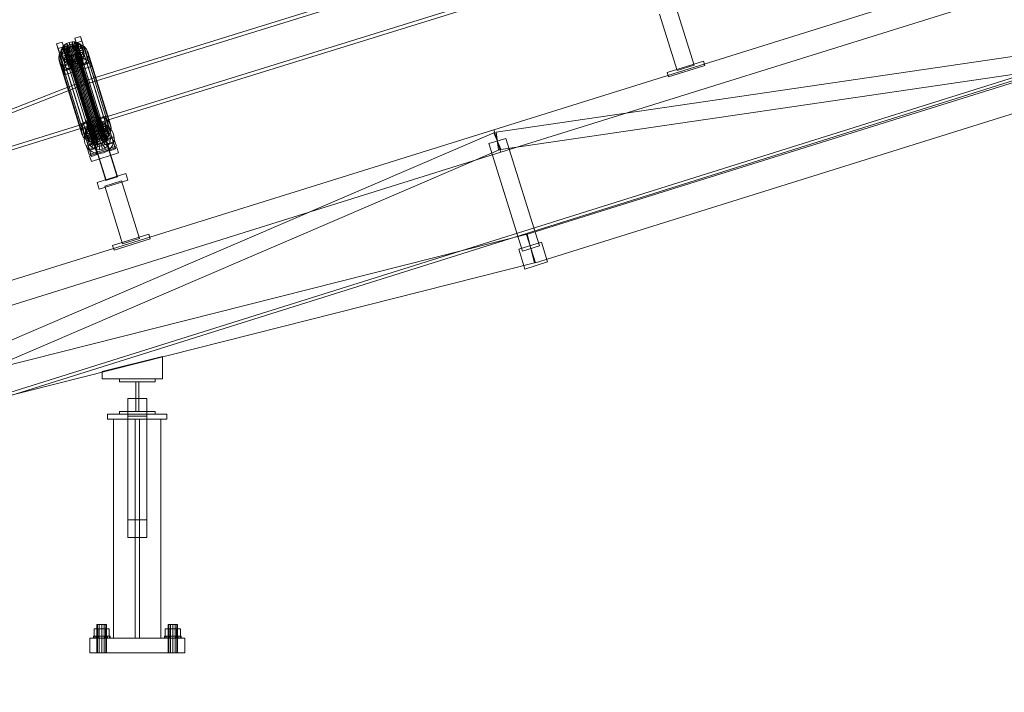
# Model space of a CAD drawing. Header units: millimetres. Extents: x -4738 to 65662, y -68080 to 6847.
# Tile 806 of 1056: x 16249 to 17909, y -67 to 1068. Entities that reach past the tile are written whole.
import ezdxf

# ---------------------------------------------------------------- set-up
doc = ezdxf.new("R2010")
doc.units = ezdxf.units.MM
doc.layers.add('COTAS_P', color=1, linetype='Continuous', lineweight=0)
doc.layers.add('lateral_C02', color=7, linetype='Continuous', lineweight=0)
doc.dimstyles.new('R19_100', dxfattribs={"dimtxt": 250, "dimasz": 150, "dimexe": 150, "dimexo": 80, "dimgap": 100, "dimtad": 1, "dimtih": 1, "dimtoh": 1, "dimdsep": 46, "dimcen": 0.09, "dimadec": 0, "dimazin": 0, "dimtfac": 1, "dimtdec": 4, "dimtofl": 0, "dimtmove": 0, "dimatfit": 3, "dimfxl": 1, "dimtolj": 1, "dimtzin": 0, "dimarcsym": 0})

# ---------------------------------------------------------------- blocks, each defined once
blk = doc.blocks.new('DIM_R30_4')
at = {"layer": 'COTAS_P'}
for p, q in [((15248.4, 1279.1), (24311.8, 4109.1)), ((24311.8, 4109.1), (24155.2, 4107.3)), ((24311.8, 4109.1), (24182.1, 4021.4)), ((24580.1, 3250), (24311.8, 4109.1)), ((15248.4, 1279.1), (15378.1, 1366.8)), ((15248.4, 1279.1), (15405, 1280.8)), ((15516.6, 420), (15248.4, 1279.1))]:
    blk.add_line(p, q, dxfattribs=at)
blk.add_text('9495 P', height=250, rotation=17.3406, dxfattribs=at).set_placement((19750.3, 2789.5))
blk = doc.blocks.new('DIM_R30_32')
at = {"layer": 'COTAS_P'}
for p, q in [((112.7, 0), (112.7, -2500)), ((65298.1, 0), (65298.1, -2500)), ((112.7, -2500), (262.7, -2455)), ((65298.1, -2500), (65148.1, -2455)), ((112.7, -2500), (65298.1, -2500)), ((112.7, -2500), (262.7, -2545)), ((65298.1, -2500), (65148.1, -2545))]:
    blk.add_line(p, q, dxfattribs=at)
blk.add_text('65185.39 P', height=250, dxfattribs=at).set_placement((32705.4, -2400))

msp = doc.modelspace()

# ---------------------------------------------------------------- linework, layer by layer
at = {"layer": 'lateral_C02'}
for p, q in [((15575.415, 232.817), (24634.01, 3078.273)), ((15576.913, 228.047), (24635.508, 3073.503)), ((17288.772, 1253.81), (16352.815, 963.315)), ((16354.593, 957.585), (17290.55, 1248.079)), ((17048.368, 882.564), (18193.828, 1240.226)), ((17060.29, 844.382), (18205.75, 1202.044)), ((16373.217, 897.579), (17309.174, 1188.074)), ((17310.953, 1182.344), (16374.996, 891.849)), ((17386.339, 991.236), (17356.566, 1086.587)), ((17103.507, 705.973), (18248.967, 1063.635)), ((17327.93, 1077.645), (17357.702, 982.295)), ((17052.152, 878.315), (18254.242, 1054.612)), ((16310.942, 1027.221), (16320.487, 1030.202)), ((16320.487, 1030.202), (16322.867, 1022.533)), ((16332.238, 992.679), (16320.487, 1030.202)), ((16327.601, 1027.834), (16332.136, 1029.806)), ((16332.136, 1029.806), (16336.989, 1030.765)), ((16334.584, 1021.988), (16332.136, 1029.806)), ((16332.136, 1029.806), (16334.177, 1023.232)), ((16336.883, 1022.443), (16336.989, 1030.765)), ((16336.989, 1030.765), (16341.828, 1030.647)), ((16336.989, 1030.765), (16339.029, 1024.192)), ((16339.175, 1022.387), (16341.828, 1030.647)), ((16341.487, 1036.759), (16351.033, 1039.739)), ((16343.868, 1029.09), (16341.487, 1036.759)), ((16341.487, 1036.759), (16353.238, 999.236)), ((16341.828, 1030.647), (16346.323, 1029.46)), ((16341.828, 1030.647), (16343.868, 1024.074)), ((16353.413, 1032.07), (16343.868, 1029.09)), ((16351.033, 1039.739), (16353.413, 1032.07)), ((16362.783, 1002.217), (16351.033, 1039.739)), ((16353.413, 1032.07), (16365.164, 994.548)), ((16313.322, 1019.552), (16310.942, 1027.221)), ((16310.942, 1027.221), (16322.692, 989.699)), ((16322.867, 1022.533), (16313.322, 1019.552)), ((16325.073, 982.03), (16313.322, 1019.552)), ((16315.402, 1009.56), (16317.967, 1014.875)), ((16317.967, 1014.875), (16322, 1019.598)), ((16317.967, 1014.875), (16356.222, 891.621)), ((16318.065, 1013.327), (16318.755, 1017.475)), ((16327.919, 1014.183), (16318.065, 1013.327)), ((16318.065, 1013.327), (16320.106, 1006.754)), ((16318.651, 1009.29), (16318.065, 1013.327)), ((16318.755, 1017.475), (16320.674, 1021.451)), ((16328.246, 1016.148), (16318.755, 1017.475)), ((16318.755, 1017.475), (16320.796, 1010.901)), ((16320.674, 1021.451), (16323.691, 1024.984)), ((16329.155, 1018.031), (16320.674, 1021.451)), ((16320.674, 1021.451), (16322.715, 1014.877)), ((16322.715, 1014.877), (16320.796, 1010.901)), ((16322, 1019.598), (16327.227, 1023.408)), ((16322, 1019.598), (16360.255, 896.344)), ((16325.732, 1018.411), (16322.715, 1014.877)), ((16322.715, 1014.877), (16331.195, 1011.457)), ((16322.867, 1022.533), (16334.618, 985.01)), ((16323.691, 1024.984), (16327.601, 1027.834)), ((16330.584, 1019.705), (16323.691, 1024.984)), ((16323.691, 1024.984), (16325.732, 1018.411)), ((16329.641, 1021.26), (16325.732, 1018.411)), ((16325.732, 1018.411), (16332.624, 1013.131)), ((16327.227, 1023.408), (16333.29, 1026.044)), ((16327.227, 1023.408), (16365.481, 900.153)), ((16327.579, 1015.278), (16327.906, 1017.243)), ((16327.857, 1013.366), (16327.579, 1015.278)), ((16327.579, 1015.278), (16371.955, 872.303)), ((16332.436, 1021.054), (16327.601, 1027.834)), ((16327.601, 1027.834), (16329.641, 1021.26)), ((16328.72, 1011.637), (16327.857, 1013.366)), ((16327.857, 1013.366), (16372.232, 870.391)), ((16327.906, 1017.243), (16328.815, 1019.127)), ((16327.906, 1017.243), (16372.282, 874.268)), ((16328.246, 1016.148), (16327.919, 1014.183)), ((16329.96, 1007.609), (16327.919, 1014.183)), ((16327.919, 1014.183), (16328.197, 1012.27)), ((16329.155, 1018.031), (16328.246, 1016.148)), ((16330.286, 1009.574), (16328.246, 1016.148)), ((16328.815, 1019.127), (16330.244, 1020.8)), ((16328.815, 1019.127), (16373.191, 876.151)), ((16330.584, 1019.705), (16329.155, 1018.031)), ((16331.195, 1011.457), (16329.155, 1018.031)), ((16334.177, 1023.232), (16329.641, 1021.26)), ((16329.641, 1021.26), (16334.476, 1014.481)), ((16330.244, 1020.8), (16332.096, 1022.15)), ((16330.244, 1020.8), (16374.62, 877.825)), ((16332.436, 1021.054), (16330.584, 1019.705)), ((16332.624, 1013.131), (16330.584, 1019.705)), ((16331.195, 1011.457), (16332.624, 1013.131)), ((16332.096, 1022.15), (16334.244, 1023.084)), ((16332.096, 1022.15), (16376.471, 879.175)), ((16334.584, 1021.988), (16332.436, 1021.054)), ((16334.476, 1014.481), (16332.436, 1021.054)), ((16332.624, 1013.131), (16334.476, 1014.481)), ((16333.29, 1026.044), (16339.777, 1027.327)), ((16333.29, 1026.044), (16371.545, 902.789)), ((16339.029, 1024.192), (16334.177, 1023.232)), ((16334.177, 1023.232), (16336.625, 1015.415)), ((16334.244, 1023.084), (16336.543, 1023.539)), ((16334.244, 1023.084), (16378.62, 880.109)), ((16334.476, 1014.481), (16336.625, 1015.415)), ((16336.883, 1022.443), (16334.584, 1021.988)), ((16336.625, 1015.415), (16334.584, 1021.988)), ((16336.543, 1023.539), (16338.835, 1023.483)), ((16336.543, 1023.539), (16380.918, 880.563)), ((16336.625, 1015.415), (16338.923, 1015.869)), ((16339.175, 1022.387), (16336.883, 1022.443)), ((16338.923, 1015.869), (16336.883, 1022.443)), ((16338.835, 1023.483), (16340.964, 1022.92)), ((16338.835, 1023.483), (16383.211, 880.507)), ((16339.029, 1024.192), (16338.923, 1015.869)), ((16338.923, 1015.869), (16341.215, 1015.814)), ((16343.868, 1024.074), (16339.029, 1024.192)), ((16341.304, 1021.825), (16339.175, 1022.387)), ((16341.215, 1015.814), (16339.175, 1022.387)), ((16339.777, 1027.327), (16346.246, 1027.169)), ((16339.777, 1027.327), (16378.032, 904.072)), ((16340.964, 1022.92), (16342.786, 1021.889)), ((16340.964, 1022.92), (16385.34, 879.945)), ((16343.868, 1024.074), (16341.215, 1015.814)), ((16341.215, 1015.814), (16343.345, 1015.251)), ((16341.304, 1021.825), (16346.323, 1029.46)), ((16343.126, 1020.794), (16341.304, 1021.825)), ((16343.345, 1015.251), (16341.304, 1021.825)), ((16342.786, 1021.889), (16344.176, 1020.461)), ((16342.786, 1021.889), (16387.161, 878.914)), ((16343.126, 1020.794), (16350.169, 1027.284)), ((16344.516, 1019.365), (16343.126, 1020.794)), ((16345.166, 1014.22), (16343.126, 1020.794)), ((16348.363, 1022.886), (16343.345, 1015.251)), ((16343.345, 1015.251), (16345.166, 1014.22)), ((16355.618, 991.567), (16343.868, 1029.09)), ((16348.363, 1022.886), (16343.868, 1024.074)), ((16344.989, 1014.854), (16344.08, 1012.971)), ((16344.176, 1020.461), (16345.039, 1018.731)), ((16344.176, 1020.461), (16388.551, 877.485)), ((16344.42, 1011.875), (16345.329, 1013.758)), ((16344.516, 1019.365), (16353.102, 1024.267)), ((16345.379, 1017.635), (16344.516, 1019.365)), ((16346.556, 1012.791), (16344.516, 1019.365)), ((16345.316, 1016.819), (16344.989, 1014.854)), ((16344.989, 1014.854), (16389.365, 871.879)), ((16345.039, 1018.731), (16345.316, 1016.819)), ((16389.414, 875.756), (16345.039, 1018.731)), ((16352.209, 1020.71), (16345.166, 1014.22)), ((16345.166, 1014.22), (16346.556, 1012.791)), ((16345.316, 1016.819), (16389.692, 873.843)), ((16345.329, 1013.758), (16345.656, 1015.723)), ((16345.329, 1013.758), (16354.82, 1012.431)), ((16347.37, 1007.185), (16345.329, 1013.758)), ((16354.924, 1020.616), (16345.379, 1017.635)), ((16345.379, 1017.635), (16347.419, 1011.062)), ((16345.656, 1015.723), (16345.379, 1017.635)), ((16345.656, 1015.723), (16355.51, 1016.579)), ((16347.696, 1009.15), (16345.656, 1015.723)), ((16346.246, 1027.169), (16352.255, 1025.581)), ((16346.246, 1027.169), (16384.501, 903.914)), ((16346.323, 1029.46), (16350.169, 1027.284)), ((16346.323, 1029.46), (16348.363, 1022.886)), ((16355.143, 1017.694), (16346.556, 1012.791)), ((16347.419, 1011.062), (16356.964, 1014.042)), ((16352.209, 1020.71), (16348.363, 1022.886)), ((16350.169, 1027.284), (16353.102, 1024.267)), ((16350.169, 1027.284), (16352.209, 1020.71)), ((16355.143, 1017.694), (16352.209, 1020.71)), ((16352.255, 1025.581), (16357.396, 1022.672)), ((16352.255, 1025.581), (16390.51, 902.327)), ((16353.102, 1024.267), (16354.924, 1020.616)), ((16353.102, 1024.267), (16355.143, 1017.694)), ((16355.51, 1016.579), (16354.82, 1012.431)), ((16356.964, 1014.042), (16354.924, 1020.616)), ((16354.924, 1020.616), (16355.51, 1016.579)), ((16356.964, 1014.042), (16355.143, 1017.694)), ((16355.51, 1016.579), (16357.55, 1010.005)), ((16357.55, 1010.005), (16356.964, 1014.042)), ((16357.396, 1022.672), (16361.318, 1018.64)), ((16357.396, 1022.672), (16395.651, 899.418)), ((16361.318, 1018.64), (16363.754, 1013.759)), ((16361.318, 1018.64), (16399.573, 895.385)), ((16363.754, 1013.759), (16364.537, 1008.362)), ((16402.008, 890.504), (16363.754, 1013.759)), ((17056.506, 848.632), (18258.595, 1024.93)), ((17118.41, 658.245), (18263.87, 1015.907)), ((16314.479, 1004.015), (16315.402, 1009.56)), ((16315.262, 998.618), (16314.479, 1004.015)), ((16314.479, 1004.015), (16352.734, 880.76)), ((16317.698, 993.737), (16315.262, 998.618)), ((16315.262, 998.618), (16353.517, 875.363)), ((16315.402, 1009.56), (16353.656, 886.305)), ((16328.197, 1012.27), (16318.651, 1009.29)), ((16318.651, 1009.29), (16320.692, 1002.716)), ((16320.473, 1005.639), (16318.651, 1009.29)), ((16319.339, 990.368), (16365.157, 1004.674)), ((16320.796, 1010.901), (16320.106, 1006.754)), ((16320.106, 1006.754), (16329.96, 1007.609)), ((16320.106, 1006.754), (16320.692, 1002.716)), ((16329.06, 1010.541), (16320.473, 1005.639)), ((16320.473, 1005.639), (16322.513, 999.065)), ((16323.407, 1002.622), (16320.473, 1005.639)), ((16320.692, 1002.716), (16330.237, 1005.697)), ((16320.692, 1002.716), (16322.513, 999.065)), ((16320.796, 1010.901), (16330.286, 1009.574)), ((16367.538, 997.005), (16321.719, 982.699)), ((16367.605, 996.857), (16321.787, 982.551)), ((16322.513, 999.065), (16331.1, 1003.967)), ((16322.513, 999.065), (16325.447, 996.049)), ((16330.449, 1009.112), (16323.407, 1002.622)), ((16323.407, 1002.622), (16325.447, 996.049)), ((16327.252, 1000.446), (16323.407, 1002.622)), ((16325.447, 996.049), (16332.49, 1002.539)), ((16332.271, 1008.081), (16327.252, 1000.446)), ((16327.252, 1000.446), (16329.293, 993.873)), ((16331.748, 999.259), (16327.252, 1000.446)), ((16330.237, 1005.697), (16328.197, 1012.27)), ((16328.197, 1012.27), (16329.06, 1010.541)), ((16330.109, 1010.208), (16328.72, 1011.637)), ((16328.72, 1011.637), (16373.095, 868.661)), ((16331.1, 1003.967), (16329.06, 1010.541)), ((16329.06, 1010.541), (16330.449, 1009.112)), ((16329.293, 993.873), (16334.311, 1001.508)), ((16329.96, 1007.609), (16330.286, 1009.574)), ((16330.237, 1005.697), (16329.96, 1007.609)), ((16331.931, 1009.177), (16330.109, 1010.208)), ((16330.109, 1010.208), (16374.485, 867.232)), ((16331.1, 1003.967), (16330.237, 1005.697)), ((16330.286, 1009.574), (16331.195, 1011.457)), ((16332.49, 1002.539), (16330.449, 1009.112)), ((16330.449, 1009.112), (16332.271, 1008.081)), ((16332.49, 1002.539), (16331.1, 1003.967)), ((16334.4, 1007.519), (16331.748, 999.259)), ((16331.748, 999.259), (16333.788, 992.685)), ((16336.586, 999.141), (16331.748, 999.259)), ((16334.06, 1008.614), (16331.931, 1009.177)), ((16331.931, 1009.177), (16376.306, 866.202)), ((16334.311, 1001.508), (16332.271, 1008.081)), ((16332.271, 1008.081), (16334.4, 1007.519)), ((16334.311, 1001.508), (16332.49, 1002.539)), ((16333.788, 992.685), (16336.441, 1000.945)), ((16333.855, 990.828), (16352.946, 996.789)), ((16353.022, 996.546), (16333.931, 990.584)), ((16336.352, 1008.559), (16334.06, 1008.614)), ((16334.06, 1008.614), (16378.436, 865.639)), ((16336.441, 1000.945), (16334.311, 1001.508)), ((16336.441, 1000.945), (16334.4, 1007.519)), ((16334.4, 1007.519), (16336.692, 1007.463)), ((16338.651, 1009.013), (16336.352, 1008.559)), ((16336.352, 1008.559), (16380.728, 865.583)), ((16338.733, 1000.889), (16336.441, 1000.945)), ((16336.692, 1007.463), (16336.586, 999.141)), ((16341.439, 1000.1), (16336.586, 999.141)), ((16336.586, 999.141), (16338.627, 992.567)), ((16336.692, 1007.463), (16338.991, 1007.918)), ((16338.733, 1000.889), (16336.692, 1007.463)), ((16338.627, 992.567), (16338.733, 1000.889)), ((16340.799, 1009.947), (16338.651, 1009.013)), ((16338.651, 1009.013), (16383.026, 866.038)), ((16341.031, 1001.344), (16338.733, 1000.889)), ((16338.991, 1007.918), (16341.139, 1008.852)), ((16338.991, 1007.918), (16341.439, 1000.1)), ((16341.031, 1001.344), (16338.991, 1007.918)), ((16342.651, 1011.297), (16340.799, 1009.947)), ((16340.799, 1009.947), (16385.175, 866.972)), ((16343.18, 1002.278), (16341.031, 1001.344)), ((16343.479, 993.527), (16341.031, 1001.344)), ((16341.139, 1008.852), (16342.991, 1010.201)), ((16341.139, 1008.852), (16345.975, 1002.072)), ((16343.18, 1002.278), (16341.139, 1008.852)), ((16345.975, 1002.072), (16341.439, 1000.1)), ((16341.439, 1000.1), (16343.479, 993.527)), ((16344.08, 1012.971), (16342.651, 1011.297)), ((16342.651, 1011.297), (16387.027, 868.322)), ((16342.991, 1010.201), (16344.42, 1011.875)), ((16342.991, 1010.201), (16349.884, 1004.922)), ((16345.031, 1003.628), (16342.991, 1010.201)), ((16345.031, 1003.628), (16343.18, 1002.278)), ((16348.015, 995.499), (16343.18, 1002.278)), ((16344.08, 1012.971), (16388.456, 869.995)), ((16344.42, 1011.875), (16352.901, 1008.455)), ((16346.461, 1005.301), (16344.42, 1011.875)), ((16346.461, 1005.301), (16345.031, 1003.628)), ((16351.924, 998.348), (16345.031, 1003.628)), ((16349.884, 1004.922), (16345.975, 1002.072)), ((16345.975, 1002.072), (16348.015, 995.499)), ((16347.37, 1007.185), (16346.461, 1005.301)), ((16354.941, 1001.881), (16346.461, 1005.301)), ((16346.556, 1012.791), (16347.419, 1011.062)), ((16347.696, 1009.15), (16347.37, 1007.185)), ((16356.86, 1005.857), (16347.37, 1007.185)), ((16347.419, 1011.062), (16347.696, 1009.15)), ((16357.55, 1010.005), (16347.696, 1009.15)), ((16348.015, 995.499), (16351.924, 998.348)), ((16352.901, 1008.455), (16349.884, 1004.922)), ((16349.884, 1004.922), (16351.924, 998.348)), ((16351.924, 998.348), (16354.941, 1001.881)), ((16354.82, 1012.431), (16352.901, 1008.455)), ((16352.901, 1008.455), (16354.941, 1001.881)), ((16352.946, 996.789), (16353.022, 996.546)), ((16413.339, 803.384), (16352.946, 996.789)), ((16353.022, 996.546), (16413.415, 803.141)), ((16362.783, 1002.217), (16353.238, 999.236)), ((16353.238, 999.236), (16355.618, 991.567)), ((16354.82, 1012.431), (16356.86, 1005.857)), ((16354.941, 1001.881), (16356.86, 1005.857)), ((16356.86, 1005.857), (16357.55, 1010.005)), ((16361.049, 997.501), (16357.016, 992.778)), ((16363.614, 1002.817), (16361.049, 997.501)), ((16361.049, 997.501), (16399.304, 874.247)), ((16365.164, 994.548), (16362.783, 1002.217)), ((16364.537, 1008.362), (16363.614, 1002.817)), ((16363.614, 1002.817), (16401.869, 879.562)), ((16364.537, 1008.362), (16402.792, 885.107)), ((16365.157, 1004.674), (16367.538, 997.005)), ((16367.605, 996.857), (16365.157, 1004.674)), ((16367.538, 997.005), (16369.986, 989.188)), ((16369.986, 989.188), (16367.605, 996.857)), ((17340.879, 979.137), (17401.97, 998.212)), ((17404.355, 990.576), (17401.97, 998.212)), ((16321.62, 989.704), (16317.698, 993.737)), ((16317.698, 993.737), (16355.953, 870.482)), ((16321.719, 982.699), (16319.339, 990.368)), ((16319.339, 990.368), (16321.787, 982.551)), ((16326.761, 986.795), (16321.62, 989.704)), ((16321.62, 989.704), (16359.875, 866.45)), ((16324.167, 974.882), (16321.719, 982.699)), ((16321.787, 982.551), (16324.167, 974.882)), ((16332.238, 992.679), (16322.692, 989.699)), ((16322.692, 989.699), (16325.073, 982.03)), ((16324.167, 974.882), (16369.986, 989.188)), ((16325.073, 982.03), (16334.618, 985.01)), ((16325.447, 996.049), (16329.293, 993.873)), ((16332.77, 985.207), (16326.761, 986.795)), ((16326.761, 986.795), (16365.015, 863.54)), ((16329.293, 993.873), (16333.788, 992.685)), ((16334.618, 985.01), (16332.238, 992.679)), ((16339.239, 985.05), (16332.77, 985.207)), ((16332.77, 985.207), (16371.025, 861.953)), ((16333.788, 992.685), (16338.627, 992.567)), ((16333.931, 990.584), (16333.855, 990.828)), ((16394.248, 797.423), (16333.855, 990.828)), ((16394.324, 797.179), (16333.931, 990.584)), ((16338.627, 992.567), (16343.479, 993.527)), ((16345.726, 986.333), (16339.239, 985.05)), ((16339.239, 985.05), (16377.494, 861.795)), ((16343.479, 993.527), (16348.015, 995.499)), ((16351.789, 988.969), (16345.726, 986.333)), ((16345.726, 986.333), (16383.981, 863.078)), ((16357.016, 992.778), (16351.789, 988.969)), ((16351.789, 988.969), (16390.044, 865.714)), ((16355.618, 991.567), (16365.164, 994.548)), ((16357.016, 992.778), (16395.27, 869.523)), ((17343.263, 971.501), (17404.355, 990.576)), ((17357.702, 982.295), (17386.339, 991.236)), ((16352.815, 963.315), (15456.681, 613.113)), ((16373.217, 897.579), (16352.815, 963.315)), ((16352.815, 963.315), (16354.593, 957.585)), ((17340.879, 979.137), (17343.263, 971.501)), ((15458.459, 607.382), (16354.593, 957.585)), ((16354.593, 957.585), (16374.996, 891.849)), ((15456.681, 613.113), (16373.217, 897.579)), ((16365.481, 900.153), (16360.255, 896.344)), ((16371.545, 902.789), (16365.481, 900.153)), ((16378.032, 904.072), (16371.545, 902.789)), ((16384.501, 903.914), (16378.032, 904.072)), ((16383.142, 902.548), (16392.688, 905.529)), ((16385.523, 894.879), (16383.142, 902.548)), ((16383.142, 902.548), (16394.893, 865.026)), ((16390.51, 902.327), (16384.501, 903.914)), ((16395.068, 897.86), (16385.523, 894.879)), ((16395.651, 899.418), (16390.51, 902.327)), ((16392.688, 905.529), (16395.068, 897.86)), ((16404.438, 868.006), (16392.688, 905.529)), ((16395.068, 897.86), (16406.819, 860.337)), ((16399.573, 895.385), (16395.651, 899.418)), ((16374.996, 891.849), (15458.459, 607.382)), ((15902.908, 524.902), (17048.368, 882.564)), ((16352.597, 893.011), (16362.142, 895.991)), ((16354.977, 885.341), (16352.597, 893.011)), ((16352.597, 893.011), (16364.347, 855.488)), ((16353.656, 886.305), (16352.734, 880.76)), ((16352.734, 880.76), (16353.517, 875.363)), ((16356.222, 891.621), (16353.656, 886.305)), ((16364.523, 888.322), (16354.977, 885.341)), ((16366.728, 847.819), (16354.977, 885.341)), ((16355.665, 883.299), (16365.211, 886.279)), ((16355.665, 883.299), (16369.972, 837.481)), ((16360.255, 896.344), (16356.222, 891.621)), ((16359.721, 879.117), (16360.411, 883.264)), ((16360.069, 879.394), (16363.887, 884.815)), ((16360.411, 883.264), (16362.33, 887.24)), ((16369.901, 881.937), (16360.411, 883.264)), ((16360.411, 883.264), (16362.451, 876.691)), ((16362.142, 895.991), (16364.523, 888.322)), ((16373.893, 858.469), (16362.142, 895.991)), ((16362.33, 887.24), (16365.347, 890.774)), ((16370.81, 883.82), (16362.33, 887.24)), ((16362.33, 887.24), (16364.37, 880.667)), ((16364.37, 880.667), (16362.451, 876.691)), ((16363.887, 884.815), (16368.978, 889.063)), ((16367.387, 884.2), (16364.37, 880.667)), ((16364.37, 880.667), (16372.85, 877.247)), ((16364.523, 888.322), (16376.273, 850.8)), ((16379.517, 840.461), (16365.211, 886.279)), ((16365.347, 890.774), (16369.256, 893.623)), ((16372.239, 885.494), (16365.347, 890.774)), ((16365.347, 890.774), (16367.387, 884.2)), ((16365.737, 876.423), (16368.594, 880.479)), ((16371.296, 887.05), (16367.387, 884.2)), ((16367.387, 884.2), (16374.28, 878.92)), ((16368.594, 880.479), (16372.402, 883.656)), ((16375.948, 873.702), (16368.594, 880.479)), ((16368.978, 889.063), (16374.996, 891.849)), ((16369.256, 893.623), (16373.792, 895.595)), ((16374.091, 886.844), (16369.256, 893.623)), ((16369.256, 893.623), (16371.296, 887.05)), ((16369.901, 881.937), (16369.574, 879.972)), ((16370.81, 883.82), (16369.901, 881.937)), ((16371.942, 875.363), (16369.901, 881.937)), ((16372.239, 885.494), (16370.81, 883.82)), ((16372.85, 877.247), (16370.81, 883.82)), ((16375.832, 889.021), (16371.296, 887.05)), ((16371.296, 887.05), (16376.131, 880.27)), ((16374.091, 886.844), (16372.239, 885.494)), ((16374.28, 878.92), (16372.239, 885.494)), ((16372.402, 883.656), (16376.903, 885.74)), ((16377.752, 875.207), (16372.402, 883.656)), ((16373.792, 895.595), (16378.644, 896.555)), ((16376.24, 887.778), (16373.792, 895.595)), ((16373.792, 895.595), (16375.832, 889.021)), ((16376.24, 887.778), (16374.091, 886.844)), ((16376.131, 880.27), (16374.091, 886.844)), ((16374.28, 878.92), (16376.131, 880.27)), ((16374.996, 891.849), (16381.529, 892.982)), ((16380.684, 889.981), (16375.832, 889.021)), ((16375.832, 889.021), (16378.28, 881.204)), ((16376.131, 880.27), (16378.28, 881.204)), ((16378.538, 888.232), (16376.24, 887.778)), ((16378.28, 881.204), (16376.24, 887.778)), ((16376.903, 885.74), (16381.79, 886.588)), ((16379.884, 876.194), (16376.903, 885.74)), ((16378.28, 881.204), (16380.578, 881.659)), ((16378.538, 888.232), (16378.644, 896.555)), ((16380.83, 888.177), (16378.538, 888.232)), ((16380.578, 881.659), (16378.538, 888.232)), ((16380.918, 880.563), (16378.62, 880.109)), ((16378.644, 896.555), (16383.483, 896.437)), ((16378.644, 896.555), (16380.684, 889.981)), ((16380.684, 889.981), (16380.578, 881.659)), ((16380.578, 881.659), (16382.871, 881.603)), ((16385.523, 889.863), (16380.684, 889.981)), ((16380.83, 888.177), (16383.483, 896.437)), ((16382.96, 887.614), (16380.83, 888.177)), ((16382.871, 881.603), (16380.83, 888.177)), ((16383.211, 880.507), (16380.918, 880.563)), ((16381.529, 892.982), (16388.133, 892.386)), ((16382.199, 876.596), (16381.79, 886.588)), ((16381.79, 886.588), (16386.73, 886.142)), ((16385.523, 889.863), (16382.871, 881.603)), ((16382.871, 881.603), (16385, 881.04)), ((16382.96, 887.614), (16387.978, 895.249)), ((16384.781, 886.583), (16382.96, 887.614)), ((16385, 881.04), (16382.96, 887.614)), ((16385.34, 879.945), (16383.211, 880.507)), ((16383.483, 896.437), (16387.978, 895.249)), ((16383.483, 896.437), (16385.523, 889.863)), ((16384.539, 876.385), (16386.73, 886.142)), ((16384.781, 886.583), (16391.824, 893.073)), ((16386.171, 885.154), (16384.781, 886.583)), ((16386.821, 880.01), (16384.781, 886.583)), ((16390.019, 888.676), (16385, 881.04)), ((16385, 881.04), (16386.821, 880.01)), ((16397.273, 857.357), (16385.523, 894.879)), ((16390.019, 888.676), (16385.523, 889.863)), ((16386.171, 885.154), (16394.757, 890.057)), ((16387.034, 883.425), (16386.171, 885.154)), ((16388.211, 878.581), (16386.171, 885.154)), ((16386.211, 892.837), (16395.757, 895.817)), ((16386.211, 892.837), (16400.518, 847.018)), ((16386.73, 886.142), (16391.386, 884.432)), ((16386.744, 875.575), (16391.386, 884.432)), ((16393.864, 886.499), (16386.821, 880.01)), ((16386.984, 879.548), (16387.311, 881.513)), ((16396.579, 886.405), (16387.034, 883.425)), ((16387.034, 883.425), (16389.074, 876.851)), ((16387.311, 881.513), (16387.034, 883.425)), ((16387.311, 881.513), (16397.165, 882.368)), ((16389.352, 874.939), (16387.311, 881.513)), ((16387.978, 895.249), (16391.824, 893.073)), ((16387.978, 895.249), (16390.019, 888.676)), ((16388.133, 892.386), (16394.357, 890.101)), ((16396.798, 883.483), (16388.211, 878.581)), ((16388.665, 874.222), (16395.441, 881.576)), ((16393.864, 886.499), (16390.019, 888.676)), ((16391.386, 884.432), (16395.441, 881.576)), ((16391.824, 893.073), (16394.757, 890.057)), ((16391.824, 893.073), (16393.864, 886.499)), ((16396.798, 883.483), (16393.864, 886.499)), ((16394.357, 890.101), (16399.778, 886.282)), ((16394.757, 890.057), (16396.579, 886.405)), ((16394.757, 890.057), (16396.798, 883.483)), ((16395.441, 881.576), (16398.619, 877.767)), ((16410.063, 849.999), (16395.757, 895.817)), ((16397.165, 882.368), (16396.475, 878.22)), ((16398.62, 879.832), (16396.579, 886.405)), ((16396.579, 886.405), (16397.165, 882.368)), ((16398.62, 879.832), (16396.798, 883.483)), ((16397.165, 882.368), (16399.205, 875.795)), ((16402.008, 890.504), (16399.573, 895.385)), ((16399.778, 886.282), (16404.026, 881.191)), ((16401.869, 879.562), (16402.792, 885.107)), ((16402.792, 885.107), (16402.008, 890.504)), ((16404.026, 881.191), (16406.812, 875.174)), ((17048.368, 882.564), (17060.29, 844.382)), ((15939.909, 401.23), (17048.41, 877.256)), ((16353.517, 875.363), (16355.953, 870.482)), ((16355.953, 870.482), (16359.875, 866.45)), ((16357.187, 866.566), (16357.784, 873.17)), ((16358.321, 860.033), (16357.187, 866.566)), ((16357.784, 873.17), (16360.069, 879.394)), ((16369.574, 879.972), (16359.721, 879.117)), ((16359.721, 879.117), (16361.761, 872.543)), ((16360.306, 875.079), (16359.721, 879.117)), ((16359.875, 866.45), (16365.015, 863.54)), ((16369.852, 878.06), (16360.306, 875.079)), ((16360.306, 875.079), (16362.347, 868.506)), ((16362.128, 871.428), (16360.306, 875.079)), ((16360.994, 856.157), (16406.812, 870.464)), ((16362.451, 876.691), (16361.761, 872.543)), ((16361.761, 872.543), (16371.615, 873.399)), ((16361.761, 872.543), (16362.347, 868.506)), ((16370.715, 876.33), (16362.128, 871.428)), ((16362.128, 871.428), (16364.168, 864.855)), ((16365.062, 868.412), (16362.128, 871.428)), ((16362.347, 868.506), (16371.892, 871.486)), ((16362.347, 868.506), (16364.168, 864.855)), ((16362.451, 876.691), (16371.942, 875.363)), ((16363.582, 866.827), (16364.028, 871.767)), ((16373.574, 867.236), (16363.582, 866.827)), ((16364.43, 861.94), (16363.582, 866.827)), ((16364.028, 871.767), (16365.737, 876.423)), ((16373.785, 869.576), (16364.028, 871.767)), ((16364.168, 864.855), (16372.755, 869.757)), ((16364.168, 864.855), (16367.102, 861.838)), ((16373.975, 864.921), (16364.43, 861.94)), ((16372.104, 874.902), (16365.062, 868.412)), ((16365.062, 868.412), (16367.102, 861.838)), ((16368.907, 866.236), (16365.062, 868.412)), ((16374.595, 871.781), (16365.737, 876.423)), ((16367.102, 861.838), (16374.145, 868.328)), ((16373.926, 873.871), (16368.907, 866.236)), ((16368.907, 866.236), (16370.948, 859.662)), ((16373.403, 865.048), (16368.907, 866.236)), ((16371.615, 873.399), (16369.574, 879.972)), ((16369.574, 879.972), (16369.852, 878.06)), ((16371.892, 871.486), (16369.852, 878.06)), ((16369.852, 878.06), (16370.715, 876.33)), ((16372.755, 869.757), (16370.715, 876.33)), ((16370.715, 876.33), (16372.104, 874.902)), ((16370.948, 859.662), (16375.966, 867.297)), ((16371.615, 873.399), (16371.942, 875.363)), ((16371.892, 871.486), (16371.615, 873.399)), ((16372.755, 869.757), (16371.892, 871.486)), ((16371.942, 875.363), (16372.85, 877.247)), ((16372.282, 874.268), (16371.955, 872.303)), ((16371.955, 872.303), (16372.232, 870.391)), ((16374.145, 868.328), (16372.104, 874.902)), ((16372.104, 874.902), (16373.926, 873.871)), ((16372.232, 870.391), (16373.095, 868.661)), ((16373.191, 876.151), (16372.282, 874.268)), ((16374.145, 868.328), (16372.755, 869.757)), ((16372.85, 877.247), (16374.28, 878.92)), ((16373.095, 868.661), (16374.485, 867.232)), ((16374.62, 877.825), (16373.191, 876.151)), ((16376.055, 873.308), (16373.403, 865.048)), ((16373.403, 865.048), (16375.443, 858.475)), ((16378.242, 864.93), (16373.403, 865.048)), ((16373.574, 867.236), (16373.785, 869.576)), ((16373.975, 864.921), (16373.574, 867.236)), ((16373.785, 869.576), (16374.595, 871.781)), ((16375.966, 867.297), (16373.926, 873.871)), ((16373.926, 873.871), (16376.055, 873.308)), ((16374.962, 862.789), (16373.975, 864.921)), ((16375.966, 867.297), (16374.145, 868.328)), ((16374.485, 867.232), (16376.306, 866.202)), ((16374.595, 871.781), (16375.948, 873.702)), ((16376.471, 879.175), (16374.62, 877.825)), ((16375.443, 858.475), (16378.096, 866.735)), ((16375.948, 873.702), (16377.752, 875.207)), ((16378.096, 866.735), (16375.966, 867.297)), ((16378.096, 866.735), (16376.055, 873.308)), ((16376.055, 873.308), (16378.348, 873.252)), ((16376.306, 866.202), (16378.436, 865.639)), ((16378.62, 880.109), (16376.471, 879.175)), ((16377.752, 875.207), (16379.884, 876.194)), ((16380.388, 866.679), (16378.096, 866.735)), ((16378.348, 873.252), (16378.242, 864.93)), ((16383.094, 865.89), (16378.242, 864.93)), ((16378.242, 864.93), (16380.282, 858.357)), ((16378.348, 873.252), (16380.646, 873.707)), ((16380.388, 866.679), (16378.348, 873.252)), ((16378.436, 865.639), (16380.728, 865.583)), ((16379.884, 876.194), (16382.199, 876.596)), ((16380.282, 858.357), (16380.388, 866.679)), ((16382.686, 867.133), (16380.388, 866.679)), ((16380.646, 873.707), (16382.795, 874.641)), ((16380.646, 873.707), (16383.094, 865.89)), ((16382.686, 867.133), (16380.646, 873.707)), ((16380.728, 865.583), (16383.026, 866.038)), ((16382.199, 876.596), (16384.539, 876.385)), ((16384.835, 868.067), (16382.686, 867.133)), ((16385.134, 859.316), (16382.686, 867.133)), ((16382.795, 874.641), (16384.646, 875.991)), ((16382.795, 874.641), (16387.63, 867.862)), ((16384.835, 868.067), (16382.795, 874.641)), ((16383.026, 866.038), (16385.175, 866.972)), ((16387.63, 867.862), (16383.094, 865.89)), ((16383.094, 865.89), (16385.134, 859.316)), ((16383.981, 863.078), (16390.044, 865.714)), ((16384.539, 876.385), (16386.744, 875.575)), ((16384.646, 875.991), (16386.075, 877.664)), ((16384.646, 875.991), (16391.539, 870.711)), ((16386.687, 869.417), (16384.646, 875.991)), ((16386.687, 869.417), (16384.835, 868.067)), ((16389.67, 861.288), (16384.835, 868.067)), ((16385.175, 866.972), (16387.027, 868.322)), ((16387.161, 878.914), (16385.34, 879.945)), ((16386.075, 877.664), (16386.984, 879.548)), ((16386.075, 877.664), (16394.556, 874.244)), ((16388.116, 871.091), (16386.075, 877.664)), ((16388.116, 871.091), (16386.687, 869.417)), ((16393.579, 864.138), (16386.687, 869.417)), ((16386.744, 875.575), (16388.665, 874.222)), ((16386.821, 880.01), (16388.211, 878.581)), ((16386.984, 879.548), (16396.475, 878.22)), ((16389.025, 872.974), (16386.984, 879.548)), ((16387.027, 868.322), (16388.456, 869.995)), ((16388.551, 877.485), (16387.161, 878.914)), ((16391.539, 870.711), (16387.63, 867.862)), ((16387.63, 867.862), (16389.67, 861.288)), ((16389.025, 872.974), (16388.116, 871.091)), ((16396.596, 867.671), (16388.116, 871.091)), ((16388.211, 878.581), (16389.074, 876.851)), ((16388.456, 869.995), (16389.365, 871.879)), ((16389.414, 875.756), (16388.551, 877.485)), ((16388.665, 874.222), (16390.17, 872.418)), ((16389.352, 874.939), (16389.025, 872.974)), ((16398.515, 871.647), (16389.025, 872.974)), ((16389.074, 876.851), (16398.62, 879.832)), ((16389.074, 876.851), (16389.352, 874.939)), ((16399.205, 875.795), (16389.352, 874.939)), ((16389.365, 871.879), (16389.692, 873.843)), ((16389.692, 873.843), (16389.414, 875.756)), ((16389.67, 861.288), (16393.579, 864.138)), ((16390.044, 865.714), (16395.27, 869.523)), ((16390.17, 872.418), (16398.619, 877.767)), ((16390.17, 872.418), (16391.157, 870.286)), ((16391.347, 865.631), (16390.538, 863.425)), ((16400.703, 873.266), (16391.157, 870.286)), ((16391.157, 870.286), (16391.559, 867.971)), ((16391.559, 867.971), (16391.347, 865.631)), ((16391.347, 865.631), (16401.104, 863.439)), ((16394.556, 874.244), (16391.539, 870.711)), ((16391.539, 870.711), (16393.579, 864.138)), ((16391.559, 867.971), (16401.55, 868.379)), ((16393.579, 864.138), (16396.596, 867.671)), ((16396.475, 878.22), (16394.556, 874.244)), ((16394.556, 874.244), (16396.596, 867.671)), ((16404.438, 868.006), (16394.893, 865.026)), ((16394.893, 865.026), (16397.273, 857.357)), ((16395.27, 869.523), (16399.304, 874.247)), ((16396.475, 878.22), (16398.515, 871.647)), ((16396.596, 867.671), (16398.515, 871.647)), ((16398.515, 871.647), (16399.205, 875.795)), ((16398.619, 877.767), (16400.703, 873.266)), ((16399.205, 875.795), (16398.62, 879.832)), ((16399.304, 874.247), (16401.869, 879.562)), ((16400.703, 873.266), (16401.55, 868.379)), ((16401.55, 868.379), (16401.104, 863.439)), ((16406.819, 860.337), (16404.438, 868.006)), ((16406.812, 875.174), (16407.945, 868.641)), ((16406.812, 870.464), (16409.193, 862.795)), ((16409.261, 862.647), (16406.812, 870.464)), ((16407.945, 868.641), (16407.349, 862.037)), ((17068.647, 867.944), (17040.011, 859.003)), ((17048.41, 877.256), (17060.248, 849.69)), ((17052.152, 878.315), (17056.506, 848.632)), ((17068.647, 867.944), (17125.277, 686.58)), ((15951.746, 373.664), (17060.248, 849.69)), ((16361.106, 854.016), (16358.321, 860.033)), ((16363.374, 848.488), (16360.994, 856.157)), ((16360.994, 856.157), (16363.442, 848.34)), ((16365.354, 848.924), (16361.106, 854.016)), ((16409.193, 862.795), (16363.374, 848.488)), ((16365.822, 840.671), (16363.374, 848.488)), ((16409.261, 862.647), (16363.442, 848.34)), ((16363.442, 848.34), (16365.822, 840.671)), ((16373.893, 858.469), (16364.347, 855.488)), ((16364.347, 855.488), (16366.728, 847.819)), ((16366.513, 857.439), (16364.43, 861.94)), ((16365.015, 863.54), (16371.025, 861.953)), ((16370.775, 845.106), (16365.354, 848.924)), ((16365.822, 840.671), (16411.641, 854.978)), ((16366.512, 838.496), (16412.331, 852.802)), ((16374.962, 862.789), (16366.513, 857.439)), ((16369.691, 853.631), (16366.513, 857.439)), ((16366.728, 847.819), (16376.273, 850.8)), ((16367.102, 861.838), (16370.948, 859.662)), ((16376.467, 860.985), (16369.691, 853.631)), ((16373.746, 850.775), (16369.691, 853.631)), ((16370.948, 859.662), (16375.443, 858.475)), ((16371.025, 861.953), (16377.494, 861.795)), ((16378.388, 859.632), (16373.746, 850.775)), ((16378.402, 849.065), (16373.746, 850.775)), ((16376.273, 850.8), (16373.893, 858.469)), ((16376.467, 860.985), (16374.962, 862.789)), ((16375.424, 856.891), (16394.515, 862.854)), ((16375.672, 856.099), (16375.424, 856.891)), ((16393.933, 797.626), (16375.424, 856.891)), ((16375.443, 858.475), (16380.282, 858.357)), ((16394.763, 862.061), (16375.672, 856.099)), ((16394.181, 796.833), (16375.672, 856.099)), ((16378.388, 859.632), (16376.467, 860.985)), ((16377.494, 861.795), (16383.981, 863.078)), ((16380.594, 858.822), (16378.388, 859.632)), ((16380.594, 858.822), (16378.402, 849.065)), ((16383.342, 848.619), (16378.402, 849.065)), ((16398.967, 848.629), (16379.876, 842.668)), ((16380.282, 858.357), (16385.134, 859.316)), ((16382.934, 858.611), (16380.594, 858.822)), ((16385.249, 859.012), (16382.934, 858.611)), ((16382.934, 858.611), (16383.342, 848.619)), ((16388.229, 849.467), (16383.342, 848.619)), ((16385.134, 859.316), (16389.67, 861.288)), ((16387.381, 859.999), (16385.249, 859.012)), ((16385.249, 859.012), (16388.229, 849.467)), ((16389.185, 861.505), (16387.381, 859.999)), ((16387.381, 859.999), (16392.73, 851.551)), ((16392.73, 851.551), (16388.229, 849.467)), ((16390.538, 863.425), (16389.185, 861.505)), ((16389.185, 861.505), (16396.539, 854.728)), ((16390.538, 863.425), (16399.395, 858.783)), ((16396.539, 854.728), (16392.73, 851.551)), ((16394.515, 862.854), (16394.763, 862.061)), ((16413.024, 803.588), (16394.515, 862.854)), ((16394.763, 862.061), (16413.272, 802.795)), ((16401.245, 850.391), (16396.154, 846.143)), ((16399.395, 858.783), (16396.539, 854.728)), ((16397.273, 857.357), (16406.819, 860.337)), ((16398.967, 848.629), (16413.154, 803.193)), ((16401.104, 863.439), (16399.395, 858.783)), ((16400.518, 847.018), (16410.063, 849.999)), ((16405.064, 855.812), (16401.245, 850.391)), ((16407.349, 862.037), (16405.064, 855.812)), ((16409.193, 862.795), (16411.641, 854.978)), ((16411.641, 854.978), (16409.261, 862.647)), ((16415.311, 843.257), (16412.331, 852.802)), ((17096.641, 677.638), (17040.011, 859.003)), ((15914.83, 486.72), (17060.29, 844.382)), ((16366.512, 838.496), (16369.493, 828.95)), ((16369.493, 828.95), (16415.311, 843.257)), ((16369.972, 837.481), (16379.517, 840.461)), ((16377, 842.821), (16370.775, 845.106)), ((16383.604, 842.225), (16377, 842.821)), ((16394.063, 797.232), (16379.876, 842.668)), ((16390.137, 843.358), (16383.604, 842.225)), ((16396.154, 846.143), (16390.137, 843.358)), ((16379.065, 793.596), (16427.556, 808.737)), ((16382.642, 782.142), (16431.133, 797.283)), ((16413.024, 803.588), (16393.933, 797.626)), ((16393.933, 797.626), (16394.181, 796.833)), ((16413.154, 803.193), (16394.063, 797.232)), ((16394.181, 796.833), (16413.272, 802.795)), ((16413.339, 803.384), (16394.248, 797.423)), ((16394.248, 797.423), (16394.324, 797.179)), ((16394.324, 797.179), (16413.415, 803.141)), ((16413.272, 802.795), (16413.024, 803.588)), ((16413.415, 803.141), (16413.339, 803.384)), ((16431.133, 797.283), (16427.556, 808.737)), ((16379.065, 793.596), (16382.642, 782.142)), ((16391.973, 787.151), (16420.609, 796.092)), ((16391.973, 787.151), (16422.244, 690.204)), ((16450.88, 699.146), (16420.609, 796.092)), ((15939.698, 411.684), (17104.829, 706.346)), ((16405.42, 687.046), (16466.511, 706.122)), ((16407.805, 679.41), (16468.896, 698.485)), ((16422.244, 690.204), (16450.88, 699.146)), ((16468.896, 698.485), (16466.511, 706.122)), ((17103.507, 705.973), (17118.41, 658.245)), ((17104.829, 706.346), (17117.088, 657.872)), ((16405.42, 687.046), (16407.805, 679.41)), ((17090.378, 680.921), (17128.56, 692.843)), ((17125.277, 686.58), (17096.641, 677.638)), ((17138.991, 659.433), (17128.56, 692.843)), ((17090.378, 680.921), (17100.809, 647.511)), ((15951.957, 363.21), (17117.088, 657.872)), ((17100.809, 647.511), (17138.991, 659.433)), ((16387.605, 474.415), (16489.322, 500.14)), ((16489.322, 462.415), (16489.322, 500.14)), ((16387.605, 474.415), (16387.605, 462.415)), ((16387.605, 462.415), (16489.322, 462.415)), ((16416.947, 457.415), (16416.947, 462.415)), ((16416.947, 462.415), (16476.947, 462.415)), ((16476.947, 457.415), (16416.947, 457.415)), ((16444.447, 407.415), (16444.447, 457.415)), ((16444.447, 457.415), (16449.447, 457.415)), ((16449.447, 457.415), (16449.447, 407.415)), ((16476.947, 462.415), (16476.947, 457.415)), ((16430.947, 429.344), (16462.947, 429.344)), ((16430.947, 399.487), (16430.947, 429.344)), ((16430.947, 429.344), (16430.947, 224.636)), ((16462.947, 429.344), (16462.947, 399.487)), ((16462.947, 224.636), (16462.947, 429.344)), ((16396.947, 402.415), (16496.947, 402.415)), ((16396.947, 402.415), (16396.947, 394.415)), ((16416.947, 402.415), (16416.947, 407.415)), ((16416.947, 407.415), (16476.947, 407.415)), ((16476.947, 402.415), (16416.947, 402.415)), ((16462.947, 399.487), (16430.947, 399.487)), ((16430.947, 194.779), (16430.947, 399.487)), ((16449.447, 407.415), (16444.447, 407.415)), ((16462.947, 194.779), (16462.947, 399.487)), ((16476.947, 407.415), (16476.947, 402.415)), ((16496.947, 394.415), (16496.947, 402.415)), ((16396.947, 394.415), (16496.947, 394.415)), ((16406.947, 394.415), (16486.947, 394.415)), ((16406.947, 394.415), (16406.947, 25)), ((16443.447, 394.415), (16450.447, 394.415)), ((16443.447, 394.415), (16443.447, 25)), ((16450.447, 25), (16450.447, 394.415)), ((16486.947, 25), (16486.947, 394.415)), ((16430.947, 224.636), (16430.947, 194.779)), ((16462.947, 224.636), (16430.947, 224.636)), ((16462.947, 194.779), (16462.947, 224.636)), ((16430.947, 194.779), (16462.947, 194.779)), ((16380.547, 40.8), (16374.147, 40.8)), ((16374.147, 28), (16374.147, 40.8)), ((16380.018, 48), (16378.947, 48)), ((16378.947, 0), (16378.947, 48)), ((16382.947, 48), (16380.018, 48)), ((16380.018, 0), (16380.018, 48)), ((16393.347, 40.8), (16380.547, 40.8)), ((16380.547, 28), (16380.547, 40.8)), ((16386.947, 48), (16382.947, 48)), ((16382.947, 0), (16382.947, 48)), ((16390.947, 48), (16386.947, 48)), ((16386.947, 0), (16386.947, 48)), ((16393.875, 48), (16390.947, 48)), ((16390.947, 0), (16390.947, 48)), ((16399.747, 40.8), (16393.347, 40.8)), ((16393.347, 28), (16393.347, 40.8)), ((16394.947, 48), (16393.875, 48)), ((16393.875, 0), (16393.875, 48)), ((16394.947, 48), (16394.947, 0)), ((16399.747, 40.8), (16399.747, 28)), ((16500.547, 40.8), (16494.147, 40.8)), ((16494.147, 28), (16494.147, 40.8)), ((16500.018, 48), (16498.947, 48)), ((16498.947, 0), (16498.947, 48)), ((16502.947, 48), (16500.018, 48)), ((16500.018, 0), (16500.018, 48)), ((16513.347, 40.8), (16500.547, 40.8)), ((16500.547, 28), (16500.547, 40.8)), ((16506.947, 48), (16502.947, 48)), ((16502.947, 0), (16502.947, 48)), ((16510.947, 48), (16506.947, 48)), ((16506.947, 0), (16506.947, 48)), ((16513.875, 48), (16510.947, 48)), ((16510.947, 0), (16510.947, 48)), ((16519.747, 40.8), (16513.347, 40.8)), ((16513.347, 28), (16513.347, 40.8)), ((16514.947, 48), (16513.875, 48)), ((16513.875, 0), (16513.875, 48)), ((16514.947, 48), (16514.947, 0)), ((16519.747, 40.8), (16519.747, 28)), ((16366.947, 25), (16526.947, 25)), ((16366.947, 25), (16366.947, 0)), ((16374.012, 28), (16372.947, 28)), ((16372.947, 25), (16372.947, 28)), ((16374.012, 25), (16372.947, 25)), ((16377.047, 28), (16374.012, 28)), ((16374.012, 25), (16374.012, 28)), ((16377.047, 25), (16374.012, 25)), ((16380.547, 28), (16374.147, 28)), ((16381.589, 28), (16377.047, 28)), ((16377.047, 25), (16377.047, 28)), ((16381.589, 25), (16377.047, 25)), ((16393.347, 28), (16380.547, 28)), ((16386.947, 28), (16381.589, 28)), ((16381.589, 25), (16381.589, 28)), ((16386.947, 25), (16381.589, 25)), ((16392.304, 28), (16386.947, 28)), ((16386.947, 25), (16386.947, 28)), ((16392.304, 25), (16386.947, 25)), ((16396.846, 28), (16392.304, 28)), ((16392.304, 25), (16392.304, 28)), ((16396.846, 25), (16392.304, 25)), ((16393.347, 28), (16399.747, 28)), ((16399.881, 28), (16396.846, 28)), ((16396.846, 25), (16396.846, 28)), ((16399.881, 25), (16396.846, 25)), ((16400.947, 28), (16399.881, 28)), ((16399.881, 25), (16399.881, 28)), ((16399.881, 25), (16400.947, 25)), ((16400.947, 28), (16400.947, 25)), ((16406.947, 25), (16486.947, 25)), ((16443.447, 25), (16450.447, 25)), ((16494.012, 28), (16492.947, 28)), ((16492.947, 25), (16492.947, 28)), ((16494.012, 25), (16492.947, 25)), ((16497.047, 28), (16494.012, 28)), ((16494.012, 25), (16494.012, 28)), ((16497.047, 25), (16494.012, 25)), ((16500.547, 28), (16494.147, 28)), ((16501.589, 28), (16497.047, 28)), ((16497.047, 25), (16497.047, 28)), ((16501.589, 25), (16497.047, 25)), ((16513.347, 28), (16500.547, 28)), ((16506.947, 28), (16501.589, 28)), ((16501.589, 25), (16501.589, 28)), ((16506.947, 25), (16501.589, 25)), ((16512.304, 28), (16506.947, 28)), ((16506.947, 25), (16506.947, 28)), ((16512.304, 25), (16506.947, 25)), ((16516.846, 28), (16512.304, 28)), ((16512.304, 25), (16512.304, 28)), ((16516.846, 25), (16512.304, 25)), ((16513.347, 28), (16519.747, 28)), ((16519.881, 28), (16516.846, 28)), ((16516.846, 25), (16516.846, 28)), ((16519.881, 25), (16516.846, 25)), ((16520.947, 28), (16519.881, 28)), ((16519.881, 25), (16519.881, 28)), ((16519.881, 25), (16520.947, 25)), ((16520.947, 28), (16520.947, 25)), ((16526.947, 0), (16526.947, 25)), ((16366.947, 0), (16526.947, 0)), ((16380.018, 0), (16378.947, 0)), ((16382.947, 0), (16380.018, 0)), ((16386.947, 0), (16382.947, 0)), ((16390.947, 0), (16386.947, 0)), ((16393.875, 0), (16390.947, 0)), ((16393.875, 0), (16394.947, 0)), ((16500.018, 0), (16498.947, 0)), ((16502.947, 0), (16500.018, 0)), ((16506.947, 0), (16502.947, 0)), ((16510.947, 0), (16506.947, 0)), ((16513.875, 0), (16510.947, 0)), ((16513.875, 0), (16514.947, 0))]:
    msp.add_line(p, q, dxfattribs=at)

# ---------------------------------------------------------------- dimensions: what is measured, and where the dimension line sits
at = {"layer": 'COTAS_P'}
for p1, p2, distance, picture, middle in [((15516.618, 420), (24580.067, 3250), 900, 'DIM_R30_4', (19780.096, 2694.095)), ((112.7, 0), (65298.0949, 0), -2500, 'DIM_R30_32', (32705.3975, -2500))]:
    dim = msp.add_aligned_dim(p1=p1, p2=p2, distance=distance, text='<> P', dimstyle='R19_100', dxfattribs=at)
    dim.commit()
    dim.dimension.update_dxf_attribs({"geometry": picture, "text_midpoint": middle})

doc.saveas('drawing.dxf')
